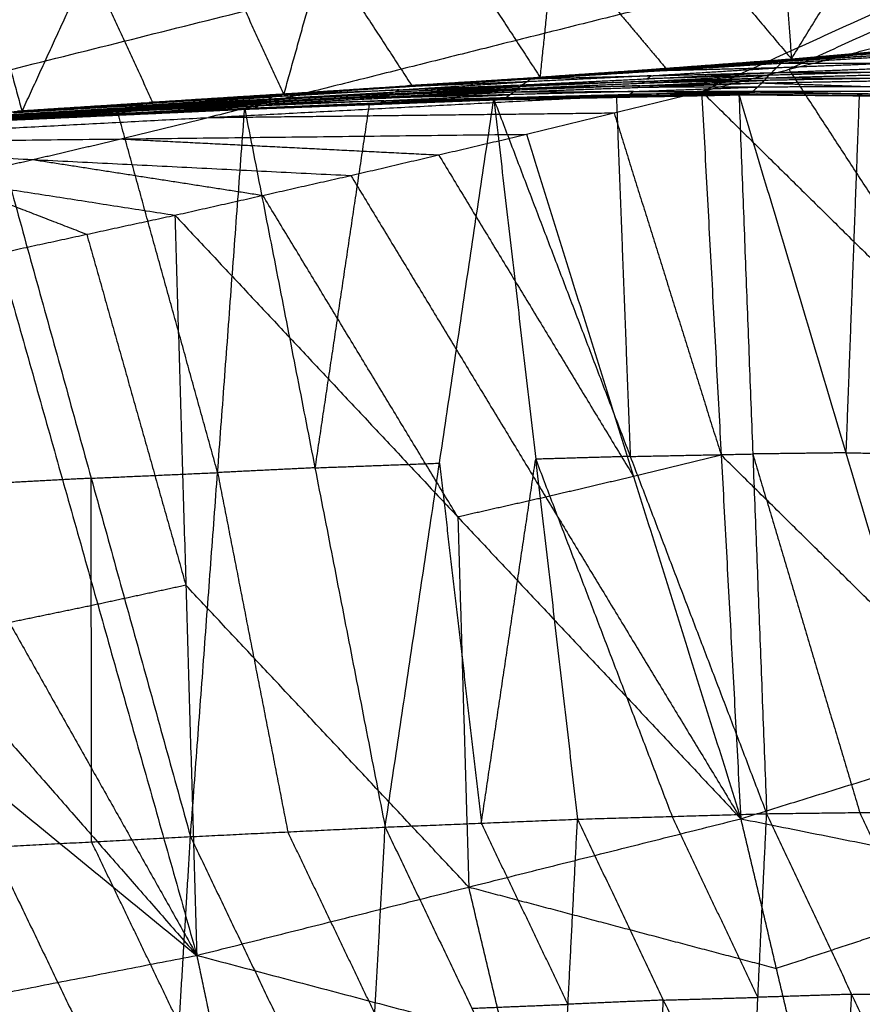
# Model space of a CAD drawing. Header units: millimetres. Extents: x -106 to 110, y -96 to 120.
# Tile 472 of 656: x 22.81 to 26.95, y -90.3 to -85.46. Entities that reach past the tile are written whole.
import ezdxf

# ---------------------------------------------------------------- set-up
doc = ezdxf.new("R2010")
doc.units = ezdxf.units.MM
doc.header["$MEASUREMENT"] = 0
doc.layers.add('Default', color=7, linetype='Continuous', true_color=0x000000)

msp = doc.modelspace()

# ---------------------------------------------------------------- linework, layer by layer
at = {"layer": 'Default'}
for points in [[(21.3175, -86.0695, 12.0172), (25.1136, -81.7097, 10.5669), (28.9096, -77.3499, 9.1165)], [(21.3175, -86.0695, 12.0172), (26.0746, -84.8779, 12.0172), (30.8318, -83.6863, 12.0172)], [(26.1598, -85.8136, 12.4242), (28.4958, -84.7499, 12.2207), (30.8318, -83.6863, 12.0172)], [(26.6005, -85.6535, 9.8286), (27.0392, -84.94, 8.481), (27.4779, -84.2265, 7.1334)], [(26.5024, -84.2964, 7.0267), (26.5515, -84.975, 8.4276), (26.6005, -85.6535, 9.8286)], [(25.3677, -85.745, 9.7132), (25.4393, -85.052, 8.3197), (25.5108, -84.3589, 6.9262)], [(25.5108, -84.3589, 6.9262), (26.0557, -85.0062, 8.3774), (26.6005, -85.6535, 9.8286)], [(24.1092, -85.8289, 9.5999), (24.306, -85.1229, 8.2159), (24.5027, -84.4168, 6.8318)], [(24.5027, -84.4168, 6.8318), (24.9352, -85.0809, 8.2725), (25.3677, -85.745, 9.7132)], [(22.8244, -85.9116, 9.4931), (23.1541, -85.1921, 8.1187), (23.4837, -84.4725, 6.7444)], [(23.4837, -84.4725, 6.7444), (23.7965, -85.1507, 8.1722), (24.1092, -85.8289, 9.5999)], [(22.4453, -84.527, 6.6625), (22.6349, -85.2193, 8.0778), (22.8244, -85.9116, 9.4931)], [(28.9248, -84.6411, 12.2207), (27.7569, -85.1729, 12.3225), (26.5889, -85.7047, 12.4242)], [(28.4958, -84.7499, 12.2207), (26.1172, -85.3457, 12.2207), (23.7387, -85.9415, 12.2207)], [(25.4393, -85.052, 8.3197), (25.7117, -85.3756, 9.0453), (25.9841, -85.6993, 9.7709)], [(24.306, -85.1229, 8.2159), (24.5222, -85.4549, 8.9362), (24.7385, -85.787, 9.6566)], [(23.1541, -85.1921, 8.1187), (23.3104, -85.5312, 8.8326), (23.4668, -85.8703, 9.5465)], [(26.5745, -85.6598, 9.8213), (27.1743, -85.6142, 9.8734), (27.774, -85.5686, 9.9255)], [(26.6005, -85.6535, 9.8286), (27.2001, -85.6008, 9.8845), (27.7997, -85.5481, 9.9404)], [(26.6005, -85.6535, 9.8286), (27.1873, -85.6111, 9.877), (27.774, -85.5686, 9.9255)], [(26.1598, -85.8136, 12.4242), (26.5889, -85.7047, 12.4242), (27.0179, -85.5959, 12.4242)], [(26.1598, -85.8136, 12.4242), (26.5889, -85.7047, 12.4242), (27.0179, -85.5959, 12.4242)], [(26.55, -85.6743, 9.811), (27.1498, -85.6362, 9.8604), (27.7495, -85.5981, 9.9099)], [(27.162, -85.6289, 9.8656), (26.8621, -85.648, 9.8409), (26.5622, -85.667, 9.8161)], [(26.5745, -85.6598, 9.8213), (27.162, -85.6289, 9.8656), (27.7495, -85.5981, 9.9099)], [(27.1873, -85.6111, 9.877), (26.8874, -85.6339, 9.851), (26.5875, -85.6566, 9.8249)], [(26.5875, -85.6566, 9.8249), (26.8809, -85.6354, 9.8492), (27.1743, -85.6142, 9.8734)], [(25.322, -85.7512, 9.7027), (25.936, -85.7128, 9.7568), (26.55, -85.6743, 9.811)], [(25.3441, -85.7445, 9.71), (25.9593, -85.7021, 9.7657), (26.5745, -85.6598, 9.8213)], [(25.3441, -85.7445, 9.71), (25.9471, -85.7094, 9.7605), (26.55, -85.6743, 9.811)], [(25.3677, -85.745, 9.7132), (25.9841, -85.6993, 9.7709), (26.6005, -85.6535, 9.8286)], [(25.3677, -85.745, 9.7132), (25.9711, -85.7024, 9.7673), (26.5745, -85.6598, 9.8213)], [(25.9471, -85.7094, 9.7605), (26.2547, -85.6882, 9.7883), (26.5622, -85.667, 9.8161)], [(26.5622, -85.667, 9.8161), (26.2608, -85.6846, 9.7909), (25.9593, -85.7021, 9.7657)], [(25.9711, -85.7024, 9.7673), (26.2793, -85.6795, 9.7961), (26.5875, -85.6566, 9.8249)], [(26.5027, -85.7213, 9.7997), (26.5263, -85.6978, 9.8053), (26.55, -85.6743, 9.811)], [(26.5027, -85.7213, 9.7997), (27.1017, -85.6978, 9.8483), (27.7007, -85.6743, 9.8968)], [(27.1254, -85.6743, 9.8539), (26.8259, -85.6861, 9.8296), (26.5263, -85.6978, 9.8053)], [(26.55, -85.6743, 9.811), (26.5622, -85.667, 9.8161), (26.5745, -85.6598, 9.8213)], [(26.55, -85.6743, 9.811), (27.1254, -85.6743, 9.8539), (27.7007, -85.6743, 9.8968)], [(26.5745, -85.6598, 9.8213), (26.5875, -85.6566, 9.8249), (26.6005, -85.6535, 9.8286)], [(25.2797, -85.781, 9.6927), (25.8912, -85.7512, 9.7462), (26.5027, -85.7213, 9.7997)], [(25.9123, -85.7362, 9.7512), (25.6066, -85.7512, 9.7245), (25.3008, -85.7661, 9.6977)], [(25.322, -85.7512, 9.7027), (25.9123, -85.7362, 9.7512), (26.5027, -85.7213, 9.7997)], [(25.9471, -85.7094, 9.7605), (25.6401, -85.7286, 9.7334), (25.3331, -85.7479, 9.7064)], [(25.3559, -85.7448, 9.7116), (25.6576, -85.7234, 9.7386), (25.9593, -85.7021, 9.7657)], [(25.9711, -85.7024, 9.7673), (25.6635, -85.7236, 9.7394), (25.3559, -85.7448, 9.7116)], [(25.8793, -85.764, 9.7486), (26.1851, -85.749, 9.7754), (26.4908, -85.7341, 9.8021)], [(26.4908, -85.7341, 9.8021), (26.191, -85.7426, 9.7742), (25.8912, -85.7512, 9.7462)], [(25.8912, -85.7512, 9.7462), (25.9018, -85.7437, 9.7487), (25.9123, -85.7362, 9.7512)], [(25.9123, -85.7362, 9.7512), (26.2193, -85.717, 9.7783), (26.5263, -85.6978, 9.8053)], [(26.5263, -85.6978, 9.8053), (26.2312, -85.7053, 9.7811), (25.936, -85.7128, 9.7568)], [(25.936, -85.7128, 9.7568), (25.9415, -85.7111, 9.7587), (25.9471, -85.7094, 9.7605)], [(25.9841, -85.6993, 9.7709), (25.9776, -85.7008, 9.7691), (25.9711, -85.7024, 9.7673)], [(26.479, -85.7469, 9.8045), (27.0773, -85.73, 9.8548), (27.6756, -85.7132, 9.9051)], [(26.479, -85.7469, 9.8045), (26.4908, -85.7341, 9.8021), (26.5027, -85.7213, 9.7997)], [(27.0891, -85.7172, 9.8524), (26.79, -85.7256, 9.8273), (26.4908, -85.7341, 9.8021)], [(26.5027, -85.7213, 9.7997), (27.0891, -85.7172, 9.8524), (27.6756, -85.7132, 9.9051)], [(27.5601, -87.1947, 13.0604), (27.0745, -86.4497, 12.7423), (26.5889, -85.7047, 12.4242)], [(24.034, -85.8504, 9.5826), (24.6569, -85.8157, 9.6376), (25.2797, -85.781, 9.6927)], [(24.07, -85.83, 9.5921), (24.696, -85.7906, 9.6474), (25.322, -85.7512, 9.7027)], [(24.07, -85.83, 9.5921), (24.6748, -85.8055, 9.6424), (25.2797, -85.781, 9.6927)], [(24.7055, -85.7889, 9.6503), (24.3925, -85.8086, 9.6227), (24.0795, -85.8282, 9.595)], [(24.0889, -85.8265, 9.598), (24.7165, -85.7855, 9.654), (25.3441, -85.7445, 9.71)], [(24.0889, -85.8265, 9.598), (24.7055, -85.7889, 9.6503), (25.322, -85.7512, 9.7027)], [(24.0991, -85.8277, 9.599), (24.4078, -85.8066, 9.6265), (24.7165, -85.7855, 9.654)], [(24.7267, -85.7867, 9.655), (24.4129, -85.8072, 9.627), (24.0991, -85.8277, 9.599)], [(24.1092, -85.8289, 9.5999), (24.7267, -85.7867, 9.655), (25.3441, -85.7445, 9.71)], [(24.1092, -85.8289, 9.5999), (24.7385, -85.787, 9.6566), (25.3677, -85.745, 9.7132)], [(24.6748, -85.8055, 9.6424), (24.9878, -85.7858, 9.67), (25.3008, -85.7661, 9.6977)], [(25.3008, -85.7661, 9.6977), (24.9984, -85.7784, 9.6725), (24.696, -85.7906, 9.6474)], [(24.696, -85.7906, 9.6474), (24.7007, -85.7897, 9.6489), (24.7055, -85.7889, 9.6503)], [(24.7055, -85.7889, 9.6503), (25.0193, -85.7684, 9.6784), (25.3331, -85.7479, 9.7064)], [(25.3331, -85.7479, 9.7064), (25.0248, -85.7667, 9.6802), (24.7165, -85.7855, 9.654)], [(24.7267, -85.7867, 9.655), (25.0413, -85.7657, 9.6833), (25.3559, -85.7448, 9.7116)], [(24.7385, -85.787, 9.6566), (24.7326, -85.7868, 9.6558), (24.7267, -85.7867, 9.655)], [(25.2383, -85.8155, 9.7016), (25.847, -85.7935, 9.7579), (26.4557, -85.7715, 9.8143)], [(25.8572, -85.785, 9.7548), (25.5529, -85.796, 9.7266), (25.2485, -85.807, 9.6984)], [(25.2588, -85.7985, 9.6953), (25.8689, -85.7727, 9.7499), (26.479, -85.7469, 9.8045)], [(25.2588, -85.7985, 9.6953), (25.8572, -85.785, 9.7548), (26.4557, -85.7715, 9.8143)], [(25.2588, -85.7985, 9.6953), (25.2692, -85.7898, 9.694), (25.2797, -85.781, 9.6927)], [(25.8793, -85.764, 9.7486), (25.5743, -85.7769, 9.7213), (25.2692, -85.7898, 9.694)], [(25.2797, -85.781, 9.6927), (25.8793, -85.764, 9.7486), (26.479, -85.7469, 9.8045)], [(25.2797, -85.781, 9.6927), (25.3008, -85.7661, 9.6977), (25.322, -85.7512, 9.7027)], [(25.322, -85.7512, 9.7027), (25.3331, -85.7479, 9.7064), (25.3441, -85.7445, 9.71)], [(25.3441, -85.7445, 9.71), (25.3559, -85.7448, 9.7116), (25.3677, -85.745, 9.7132)], [(25.847, -85.7935, 9.7579), (25.8521, -85.7892, 9.7563), (25.8572, -85.785, 9.7548)], [(25.8572, -85.785, 9.7548), (26.1623, -85.7721, 9.7821), (26.4674, -85.7592, 9.8094)], [(26.4674, -85.7592, 9.8094), (26.1681, -85.7659, 9.7796), (25.8689, -85.7727, 9.7499)], [(25.8689, -85.7727, 9.7499), (25.8741, -85.7683, 9.7493), (25.8793, -85.764, 9.7486)], [(26.4123, -85.812, 9.8394), (26.434, -85.7917, 9.8268), (26.4557, -85.7715, 9.8143)], [(26.4557, -85.7715, 9.8143), (26.4674, -85.7592, 9.8094), (26.479, -85.7469, 9.8045)], [(26.4557, -85.7715, 9.8143), (27.0531, -85.7607, 9.8673), (27.6505, -85.7499, 9.9204)], [(26.4557, -85.7715, 9.8143), (27.0294, -85.7911, 9.8875), (27.603, -85.8107, 9.9608)], [(27.0648, -85.7484, 9.8625), (26.7661, -85.7538, 9.8359), (26.4674, -85.7592, 9.8094)], [(26.479, -85.7469, 9.8045), (27.0648, -85.7484, 9.8625), (27.6505, -85.7499, 9.9204)], [(21.3175, -86.0695, 12.0172), (23.7387, -85.9415, 12.2207), (26.1598, -85.8136, 12.4242)], [(22.7943, -85.9119, 9.4849), (23.4322, -85.8709, 9.5385), (24.07, -85.83, 9.5921)], [(22.8089, -85.9096, 9.4906), (23.4489, -85.868, 9.5443), (24.0889, -85.8265, 9.598)], [(22.8089, -85.9096, 9.4906), (23.4394, -85.8698, 9.5413), (24.07, -85.83, 9.5921)], [(22.8244, -85.9116, 9.4931), (23.4567, -85.8691, 9.5455), (24.0889, -85.8265, 9.598)], [(22.8244, -85.9116, 9.4931), (23.4668, -85.8703, 9.5465), (24.1092, -85.8289, 9.5999)], [(23.4394, -85.8698, 9.5413), (23.7595, -85.849, 9.5682), (24.0795, -85.8282, 9.595)], [(24.0795, -85.8282, 9.595), (23.7642, -85.8481, 9.5696), (23.4489, -85.868, 9.5443)], [(23.4567, -85.8691, 9.5455), (23.7779, -85.8484, 9.5723), (24.0991, -85.8277, 9.599)], [(23.9992, -85.875, 9.5878), (24.6187, -85.8453, 9.6447), (25.2383, -85.8155, 9.7016)], [(24.0164, -85.8629, 9.5837), (24.6376, -85.8307, 9.6395), (25.2588, -85.7985, 9.6953)], [(24.0164, -85.8629, 9.5837), (24.6273, -85.8392, 9.6426), (25.2383, -85.8155, 9.7016)], [(24.6464, -85.8245, 9.6389), (24.3358, -85.8406, 9.611), (24.0252, -85.8567, 9.5831)], [(24.034, -85.8504, 9.5826), (24.6464, -85.8245, 9.6389), (25.2588, -85.7985, 9.6953)], [(24.034, -85.8504, 9.5826), (24.052, -85.8402, 9.5873), (24.07, -85.83, 9.5921)], [(24.6748, -85.8055, 9.6424), (24.3634, -85.8229, 9.6148), (24.052, -85.8402, 9.5873)], [(24.07, -85.83, 9.5921), (24.0795, -85.8282, 9.595), (24.0889, -85.8265, 9.598)], [(24.0889, -85.8265, 9.598), (24.0991, -85.8277, 9.599), (24.1092, -85.8289, 9.5999)], [(24.5997, -85.8591, 9.6529), (24.9094, -85.8442, 9.6813), (25.2192, -85.8293, 9.7098)], [(25.2192, -85.8293, 9.7098), (24.919, -85.8373, 9.6772), (24.6187, -85.8453, 9.6447)], [(24.6273, -85.8392, 9.6426), (24.9379, -85.8231, 9.6705), (25.2485, -85.807, 9.6984)], [(25.2485, -85.807, 9.6984), (24.943, -85.8189, 9.669), (24.6376, -85.8307, 9.6395)], [(24.6376, -85.8307, 9.6395), (24.642, -85.8276, 9.6392), (24.6464, -85.8245, 9.6389)], [(24.6464, -85.8245, 9.6389), (24.9578, -85.8071, 9.6665), (25.2692, -85.7898, 9.694)], [(25.2692, -85.7898, 9.694), (24.963, -85.8028, 9.6658), (24.6569, -85.8157, 9.6376)], [(24.6569, -85.8157, 9.6376), (24.6659, -85.8106, 9.64), (24.6748, -85.8055, 9.6424)], [(25.1398, -85.8516, 9.7389), (25.7413, -85.8395, 9.8116), (26.3428, -85.8274, 9.8843)], [(25.1663, -85.8536, 9.7371), (25.7546, -85.8405, 9.8107), (26.3428, -85.8274, 9.8843)], [(25.1663, -85.8536, 9.7371), (25.7699, -85.8415, 9.8037), (26.3735, -85.8295, 9.8703)], [(25.7868, -85.8363, 9.7941), (25.485, -85.8423, 9.7608), (25.1832, -85.8483, 9.7275)], [(25.2001, -85.8431, 9.718), (25.8062, -85.8276, 9.7787), (26.4123, -85.812, 9.8394)], [(25.2001, -85.8431, 9.718), (25.2192, -85.8293, 9.7098), (25.2383, -85.8155, 9.7016)], [(25.2001, -85.8431, 9.718), (25.7868, -85.8363, 9.7941), (26.3735, -85.8295, 9.8703)], [(25.8253, -85.8137, 9.7705), (25.5223, -85.8215, 9.7401), (25.2192, -85.8293, 9.7098)], [(25.2383, -85.8155, 9.7016), (25.2485, -85.807, 9.6984), (25.2588, -85.7985, 9.6953)], [(25.2383, -85.8155, 9.7016), (25.8253, -85.8137, 9.7705), (26.4123, -85.812, 9.8394)], [(25.2998, -86.0237, 12.4242), (25.7298, -85.9186, 12.4242), (26.1598, -85.8136, 12.4242)], [(25.2998, -86.0237, 12.4242), (25.7298, -85.9186, 12.4242), (26.1598, -85.8136, 12.4242)], [(25.7546, -85.8405, 9.8107), (26.0564, -85.8345, 9.844), (26.3582, -85.8285, 9.8773)], [(25.7699, -85.8415, 9.8037), (25.7783, -85.8389, 9.7989), (25.7868, -85.8363, 9.7941)], [(25.7868, -85.8363, 9.7941), (26.0898, -85.8285, 9.8245), (26.3929, -85.8207, 9.8548)], [(25.8062, -85.8276, 9.7787), (25.8158, -85.8206, 9.7746), (25.8253, -85.8137, 9.7705)], [(26.3929, -85.8207, 9.8548), (26.0996, -85.8242, 9.8168), (25.8062, -85.8276, 9.7787)], [(25.8253, -85.8137, 9.7705), (26.1297, -85.8027, 9.7987), (26.434, -85.7917, 9.8268)], [(26.434, -85.7917, 9.8268), (26.1405, -85.7926, 9.7924), (25.847, -85.7935, 9.7579)], [(26.1598, -85.8136, 12.4242), (26.2558, -87.5996, 13.0767), (26.3519, -89.3857, 13.7291)], [(26.1598, -85.8136, 12.4242), (27.5601, -87.1947, 13.0604), (28.9605, -88.5758, 13.6965)], [(26.3428, -85.8274, 9.8843), (26.3582, -85.8285, 9.8773), (26.3735, -85.8295, 9.8703)], [(26.3428, -85.8274, 9.8843), (26.4109, -87.594, 9.7594), (26.4789, -89.3606, 9.6345)], [(26.3428, -85.8274, 9.8843), (26.8677, -87.5884, 9.8353), (27.3926, -89.3493, 9.7862)], [(26.3428, -85.8274, 9.8843), (26.933, -85.833, 9.9691), (27.5232, -85.8385, 10.054)], [(26.3582, -85.8285, 9.8773), (26.6456, -85.8307, 9.9232), (26.933, -85.833, 9.9691)], [(26.9483, -85.834, 9.9621), (26.6532, -85.8312, 9.9197), (26.3582, -85.8285, 9.8773)], [(26.3735, -85.8295, 9.8703), (26.3929, -85.8207, 9.8548), (26.4123, -85.812, 9.8394)], [(26.3735, -85.8295, 9.8703), (26.9483, -85.834, 9.9621), (27.5232, -85.8385, 10.054)], [(26.3735, -85.8295, 9.8703), (26.9663, -85.8347, 9.9419), (27.5591, -85.84, 10.0136)], [(26.9857, -85.826, 9.9265), (26.6893, -85.8234, 9.8907), (26.3929, -85.8207, 9.8548)], [(26.4123, -85.812, 9.8394), (27.0077, -85.8114, 9.9001), (27.603, -85.8107, 9.9608)], [(26.4123, -85.812, 9.8394), (26.9857, -85.826, 9.9265), (27.5591, -85.84, 10.0136)], [(27.0294, -85.7911, 9.8875), (26.7317, -85.7914, 9.8572), (26.434, -85.7917, 9.8268)], [(26.933, -85.833, 9.9691), (26.9004, -86.7107, 9.9022), (26.8677, -87.5884, 9.8353)], [(22.7399, -85.9435, 9.4777), (23.3696, -85.9092, 9.5327), (23.9992, -85.875, 9.5878)], [(22.7532, -85.9352, 9.4753), (23.3848, -85.899, 9.5295), (24.0164, -85.8629, 9.5837)], [(22.7532, -85.9352, 9.4753), (23.3762, -85.9051, 9.5315), (23.9992, -85.875, 9.5878)], [(22.7667, -85.9264, 9.4754), (23.4004, -85.8884, 9.529), (24.034, -85.8504, 9.5826)], [(22.7667, -85.9264, 9.4754), (23.3916, -85.8946, 9.5295), (24.0164, -85.8629, 9.5837)], [(23.4142, -85.8812, 9.5338), (23.0974, -85.9002, 9.507), (22.7805, -85.9191, 9.4802)], [(22.7943, -85.9119, 9.4849), (23.4142, -85.8812, 9.5338), (24.034, -85.8504, 9.5826)], [(23.4394, -85.8698, 9.5413), (23.1205, -85.8903, 9.5145), (22.8016, -85.9107, 9.4878)], [(22.8166, -85.9106, 9.4919), (23.1328, -85.8893, 9.5181), (23.4489, -85.868, 9.5443)], [(23.4567, -85.8691, 9.5455), (23.1367, -85.8898, 9.5187), (22.8166, -85.9106, 9.4919)], [(23.3536, -85.9188, 9.5385), (23.6684, -85.9017, 9.566), (23.9832, -85.8846, 9.5935)], [(23.9832, -85.8846, 9.5935), (23.6764, -85.8969, 9.5631), (23.3696, -85.9092, 9.5327)], [(23.3762, -85.9051, 9.5315), (23.692, -85.887, 9.5586), (24.0078, -85.869, 9.5857)], [(24.0078, -85.869, 9.5857), (23.6963, -85.884, 9.5576), (23.3848, -85.899, 9.5295)], [(23.3916, -85.8946, 9.5295), (23.7084, -85.8757, 9.5563), (24.0252, -85.8567, 9.5831)], [(24.0252, -85.8567, 9.5831), (23.7128, -85.8725, 9.556), (23.4004, -85.8884, 9.529)], [(23.4004, -85.8884, 9.529), (23.4073, -85.8848, 9.5314), (23.4142, -85.8812, 9.5338)], [(23.4142, -85.8812, 9.5338), (23.7331, -85.8607, 9.5605), (24.052, -85.8402, 9.5873)], [(24.052, -85.8402, 9.5873), (23.7421, -85.8556, 9.5629), (23.4322, -85.8709, 9.5385)], [(23.4322, -85.8709, 9.5385), (23.4358, -85.8704, 9.5399), (23.4394, -85.8698, 9.5413)], [(23.4668, -85.8703, 9.5465), (23.4618, -85.8697, 9.546), (23.4567, -85.8691, 9.5455)], [(23.9171, -85.8974, 9.6116), (24.5284, -85.8745, 9.6753), (25.1398, -85.8516, 9.7389)], [(23.9281, -85.8986, 9.6122), (24.2283, -85.8866, 9.6437), (24.5284, -85.8745, 9.6753)], [(24.5394, -85.8757, 9.6759), (24.2338, -85.8872, 9.6441), (23.9281, -85.8986, 9.6122)], [(23.9391, -85.8998, 9.6128), (24.5394, -85.8757, 9.6759), (25.1398, -85.8516, 9.7389)], [(23.9391, -85.8998, 9.6128), (24.5527, -85.8767, 9.675), (25.1663, -85.8536, 9.7371)], [(24.5668, -85.8738, 9.6682), (24.26, -85.8854, 9.6371), (23.9532, -85.897, 9.6061)], [(23.9673, -85.8941, 9.5993), (24.5837, -85.8686, 9.6587), (25.2001, -85.8431, 9.718)], [(23.9673, -85.8941, 9.5993), (24.5668, -85.8738, 9.6682), (25.1663, -85.8536, 9.7371)], [(23.9673, -85.8941, 9.5993), (23.9832, -85.8846, 9.5935), (23.9992, -85.875, 9.5878)], [(24.5997, -85.8591, 9.6529), (24.2915, -85.8718, 9.6232), (23.9832, -85.8846, 9.5935)], [(23.9992, -85.875, 9.5878), (24.5997, -85.8591, 9.6529), (25.2001, -85.8431, 9.718)], [(23.9992, -85.875, 9.5878), (24.0078, -85.869, 9.5857), (24.0164, -85.8629, 9.5837)], [(24.6273, -85.8392, 9.6426), (24.3176, -85.8541, 9.6142), (24.0078, -85.869, 9.5857)], [(24.0164, -85.8629, 9.5837), (24.0252, -85.8567, 9.5831), (24.034, -85.8504, 9.5826)], [(24.5284, -85.8745, 9.6753), (24.3951, -86.7683, 9.5881), (24.2618, -87.662, 9.5009)], [(24.5394, -85.8757, 9.6759), (24.8462, -85.8641, 9.7069), (25.153, -85.8526, 9.738)], [(24.5527, -85.8767, 9.675), (24.5461, -85.8762, 9.6754), (24.5394, -85.8757, 9.6759)], [(24.5527, -85.8767, 9.675), (24.5597, -85.8753, 9.6716), (24.5668, -85.8738, 9.6682)], [(24.5668, -85.8738, 9.6682), (24.875, -85.8611, 9.6979), (25.1832, -85.8483, 9.7275)], [(25.1832, -85.8483, 9.7275), (24.8835, -85.8585, 9.6931), (24.5837, -85.8686, 9.6587)], [(24.5837, -85.8686, 9.6587), (24.5917, -85.8638, 9.6558), (24.5997, -85.8591, 9.6529)], [(24.6064, -89.4266, 9.3901), (24.8731, -87.6391, 9.5645), (25.1398, -85.8516, 9.7389)], [(24.6187, -85.8453, 9.6447), (24.623, -85.8422, 9.6436), (24.6273, -85.8392, 9.6426)], [(25.1398, -85.8516, 9.7389), (25.153, -85.8526, 9.738), (25.1663, -85.8536, 9.7371)], [(25.1398, -85.8516, 9.7389), (25.3452, -87.6196, 9.6214), (25.5506, -89.3876, 9.5038)], [(25.1398, -85.8516, 9.7389), (25.8093, -87.6061, 9.6867), (26.4789, -89.3606, 9.6345)], [(25.153, -85.8526, 9.738), (25.4472, -85.846, 9.7748), (25.7413, -85.8395, 9.8116)], [(25.7546, -85.8405, 9.8107), (25.4538, -85.8465, 9.7743), (25.153, -85.8526, 9.738)], [(25.1663, -85.8536, 9.7371), (25.1832, -85.8483, 9.7275), (25.2001, -85.8431, 9.718)], [(25.7413, -85.8395, 9.8116), (25.7753, -86.7228, 9.7492), (25.8093, -87.6061, 9.6867)], [(25.7699, -85.8415, 9.8037), (25.7622, -85.841, 9.8072), (25.7546, -85.8405, 9.8107)], [(21.5171, -85.9937, 9.3943), (22.1708, -85.9526, 9.4437), (22.8244, -85.9116, 9.4931)], [(22.163, -85.9516, 9.4424), (22.4898, -85.9311, 9.4671), (22.8166, -85.9106, 9.4919)], [(22.6761, -85.9531, 9.4971), (23.2966, -85.9253, 9.5544), (23.9171, -85.8974, 9.6116)], [(22.6847, -85.9552, 9.497), (22.9907, -85.9402, 9.5257), (23.2966, -85.9253, 9.5544)], [(23.3052, -85.9274, 9.5543), (22.995, -85.9413, 9.5257), (22.6847, -85.9552, 9.497)], [(22.6934, -85.9573, 9.497), (23.3052, -85.9274, 9.5543), (23.9171, -85.8974, 9.6116)], [(22.6934, -85.9573, 9.497), (23.3162, -85.9286, 9.5549), (23.9391, -85.8998, 9.6128)], [(23.3272, -85.9277, 9.5495), (23.0157, -85.9421, 9.5205), (22.7043, -85.9565, 9.4915)], [(22.7153, -85.9557, 9.4861), (23.3413, -85.9249, 9.5427), (23.9673, -85.8941, 9.5993)], [(22.7153, -85.9557, 9.4861), (23.3272, -85.9277, 9.5495), (23.9391, -85.8998, 9.6128)], [(23.3536, -85.9188, 9.5385), (23.0406, -85.9342, 9.5102), (22.7276, -85.9496, 9.4819)], [(22.7399, -85.9435, 9.4777), (23.3536, -85.9188, 9.5385), (23.9673, -85.8941, 9.5993)], [(23.3762, -85.9051, 9.5315), (23.0614, -85.9222, 9.504), (22.7465, -85.9393, 9.4765)], [(23.3916, -85.8946, 9.5295), (23.0757, -85.9127, 9.5024), (22.7599, -85.9308, 9.4754)], [(22.8089, -85.9096, 9.4906), (22.8166, -85.9106, 9.4919), (22.8244, -85.9116, 9.4931)], [(23.784, -87.6854, 9.4509), (23.5403, -86.8053, 9.5027), (23.2966, -85.9253, 9.5544)], [(23.3052, -85.9274, 9.5543), (23.6167, -85.913, 9.5833), (23.9281, -85.8986, 9.6122)], [(23.3162, -85.9286, 9.5549), (23.3107, -85.928, 9.5546), (23.3052, -85.9274, 9.5543)], [(23.3162, -85.9286, 9.5549), (23.3217, -85.9282, 9.5522), (23.3272, -85.9277, 9.5495)], [(23.3272, -85.9277, 9.5495), (23.6402, -85.9124, 9.5778), (23.9532, -85.897, 9.6061)], [(23.9532, -85.897, 9.6061), (23.6472, -85.9109, 9.5744), (23.3413, -85.9249, 9.5427)], [(23.3413, -85.9249, 9.5427), (23.3474, -85.9218, 9.5406), (23.3536, -85.9188, 9.5385)], [(23.3696, -85.9092, 9.5327), (23.3729, -85.9072, 9.5321), (23.3762, -85.9051, 9.5315)], [(23.3848, -85.899, 9.5295), (23.3882, -85.8968, 9.5295), (23.3916, -85.8946, 9.5295)], [(23.6509, -89.4734, 9.2903), (23.784, -87.6854, 9.4509), (23.9171, -85.8974, 9.6116)], [(23.7387, -85.9415, 12.2207), (24.7342, -85.9301, 12.3225), (25.7298, -85.9186, 12.4242)], [(23.9171, -85.8974, 9.6116), (23.9281, -85.8986, 9.6122), (23.9391, -85.8998, 9.6128)], [(23.9171, -85.8974, 9.6116), (24.2618, -87.662, 9.5009), (24.6064, -89.4266, 9.3901)], [(23.9391, -85.8998, 9.6128), (23.9532, -85.897, 9.6061), (23.9673, -85.8941, 9.5993)], [(25.7298, -85.9186, 12.4242), (25.9928, -86.7591, 12.7505), (26.2558, -87.5996, 13.0767)], [(22.6761, -85.9531, 9.4971), (23.1635, -87.7132, 9.3937), (23.6509, -89.4734, 9.2903)], [(23.3087, -86.0466, 12.2207), (23.5237, -85.9941, 12.2207), (23.7387, -85.9415, 12.2207)], [(21.3175, -86.0695, 12.0172), (23.3087, -86.0466, 12.2207), (25.2998, -86.0237, 12.4242)], [(24.438, -86.2262, 12.4242), (24.8689, -86.1249, 12.4242), (25.2998, -86.0237, 12.4242)], [(24.438, -86.2262, 12.4242), (24.8689, -86.1249, 12.4242), (25.2998, -86.0237, 12.4242)], [(25.2998, -86.0237, 12.4242), (25.8258, -87.7047, 13.0767), (26.3519, -89.3857, 13.7291)], [(21.3175, -86.0695, 12.0172), (22.446, -86.2453, 12.2207), (23.5745, -86.4212, 12.4242)], [(21.3175, -86.0695, 12.0172), (22.8778, -86.1479, 12.2207), (24.438, -86.2262, 12.4242)], [(22.8778, -86.1479, 12.2207), (23.0932, -86.0972, 12.2207), (23.3087, -86.0466, 12.2207)], [(23.3087, -86.0466, 12.2207), (24.0888, -86.0858, 12.3225), (24.8689, -86.1249, 12.4242)], [(24.8689, -86.1249, 12.4242), (25.3474, -86.9148, 12.7505), (25.8258, -87.7047, 13.0767)], [(22.446, -86.2453, 12.2207), (22.6619, -86.1966, 12.2207), (22.8778, -86.1479, 12.2207)], [(22.8778, -86.1479, 12.2207), (23.442, -86.2358, 12.3225), (24.0062, -86.3237, 12.4242)], [(22.446, -86.2453, 12.2207), (22.7939, -86.3801, 12.3225), (23.1418, -86.5148, 12.4242)], [(23.5745, -86.4212, 12.4242), (24.0062, -86.3237, 12.4242), (24.438, -86.2262, 12.4242)], [(23.5745, -86.4212, 12.4242), (24.0062, -86.3237, 12.4242), (24.438, -86.2262, 12.4242)], [(24.438, -86.2262, 12.4242), (25.3949, -87.8059, 13.0767), (26.3519, -89.3857, 13.7291)], [(24.9632, -87.9034, 13.0767), (24.4847, -87.1135, 12.7505), (24.0062, -86.3237, 12.4242)], [(22.7092, -86.6085, 12.4242), (23.1418, -86.5148, 12.4242), (23.5745, -86.4212, 12.4242)], [(22.7092, -86.6085, 12.4242), (23.1418, -86.5148, 12.4242), (23.5745, -86.4212, 12.4242)], [(23.5745, -86.4212, 12.4242), (23.6283, -88.2388, 13.0837), (23.6821, -90.0564, 13.7432)], [(23.5745, -86.4212, 12.4242), (24.9632, -87.9034, 13.0767), (26.3519, -89.3857, 13.7291)], [(23.1418, -86.5148, 12.4242), (23.385, -87.3768, 12.754), (23.6283, -88.2388, 13.0837)], [(22.7092, -86.6085, 12.4242), (23.1956, -88.3324, 13.0837), (23.6821, -90.0564, 13.7432)], [(21.8424, -86.7883, 12.4242), (22.7622, -88.4223, 13.0837), (23.6821, -90.0564, 13.7432)], [(20.974, -86.9604, 12.4242), (22.328, -88.5084, 13.0837), (23.6821, -90.0564, 13.7432)], [(20.1041, -87.1249, 12.4242), (21.8931, -88.5906, 13.0837), (23.6821, -90.0564, 13.7432)], [(25.0785, -89.4071, 9.447), (25.2119, -88.5134, 9.5342), (25.3452, -87.6196, 9.6214)], [(25.8093, -87.6061, 9.6867), (25.5773, -87.6128, 9.654), (25.3452, -87.6196, 9.6214)], [(25.3452, -87.6196, 9.6214), (25.68, -88.4969, 9.5953), (26.0148, -89.3741, 9.5692)], [(25.8093, -87.6061, 9.6867), (26.1101, -87.6, 9.7231), (26.4109, -87.594, 9.7594)], [(26.2558, -87.5996, 13.0767), (26.0408, -87.6521, 13.0767), (25.8258, -87.7047, 13.0767)], [(27.6562, -88.9807, 13.7128), (26.956, -88.2902, 13.3948), (26.2558, -87.5996, 13.0767)], [(26.8677, -87.5884, 9.8353), (26.6393, -87.5912, 9.7973), (26.4109, -87.594, 9.7594)], [(26.4109, -87.594, 9.7594), (26.6733, -88.4745, 9.7349), (26.9358, -89.3549, 9.7104)], [(26.8677, -87.5884, 9.8353), (27.1628, -87.5911, 9.8777), (27.4579, -87.5939, 9.9201)], [(24.2618, -87.662, 9.5009), (24.0229, -87.6737, 9.4759), (23.784, -87.6854, 9.4509)], [(24.2618, -87.662, 9.5009), (24.5674, -87.6506, 9.5327), (24.8731, -87.6391, 9.5645)], [(24.8731, -87.6391, 9.5645), (24.9758, -88.5231, 9.5058), (25.0785, -89.4071, 9.447)], [(23.1635, -87.7132, 9.3937), (22.9208, -87.7261, 9.3713), (22.678, -87.7389, 9.349)], [(23.1635, -87.7132, 9.3937), (23.4738, -87.6993, 9.4223), (23.784, -87.6854, 9.4509)], [(23.1655, -89.499, 9.2456), (23.1645, -88.6061, 9.3196), (23.1635, -87.7132, 9.3937)], [(23.784, -87.6854, 9.4509), (23.9563, -88.5677, 9.3956), (24.1287, -89.45, 9.3402)], [(25.8258, -87.7047, 13.0767), (25.6104, -87.7553, 13.0767), (25.3949, -87.8059, 13.0767)], [(25.3949, -87.8059, 13.0767), (25.179, -87.8547, 13.0767), (24.9632, -87.9034, 13.0767)], [(24.9632, -87.9034, 13.0767), (24.9901, -88.8122, 13.4064), (25.017, -89.721, 13.7362)], [(23.6283, -88.2388, 13.0837), (23.412, -88.2856, 13.0837), (23.1956, -88.3324, 13.0837)], [(25.017, -89.721, 13.7362), (24.3226, -88.9799, 13.4099), (23.6283, -88.2388, 13.0837)], [(23.1956, -88.3324, 13.0837), (22.9789, -88.3774, 13.0837), (22.7622, -88.4223, 13.0837)], [(26.3519, -89.3857, 13.7291), (27.6562, -88.9807, 13.7128), (28.9605, -88.5758, 13.6965)], [(25.5506, -89.3876, 9.5038), (26.0148, -89.3741, 9.5692), (26.4789, -89.3606, 9.6345)], [(26.3929, -91.1646, 9.937), (26.4359, -90.2626, 9.7858), (26.4789, -89.3606, 9.6345)], [(26.4789, -89.3606, 9.6345), (26.9358, -89.3549, 9.7104), (27.3926, -89.3493, 9.7862)], [(26.4789, -89.3606, 9.6345), (26.896, -90.2479, 9.8602), (27.3131, -91.1352, 10.0858)], [(27.3529, -90.2423, 9.936), (27.1443, -89.7986, 9.8232), (26.9358, -89.3549, 9.7104)], [(23.6821, -90.0564, 13.7432), (25.017, -89.721, 13.7362), (26.3519, -89.3857, 13.7291)], [(24.6064, -89.4266, 9.3901), (25.0785, -89.4071, 9.447), (25.5506, -89.3876, 9.5038)], [(25.5039, -90.2969, 9.6569), (25.2912, -89.852, 9.552), (25.0785, -89.4071, 9.447)], [(25.4572, -91.2061, 9.81), (25.5039, -90.2969, 9.6569), (25.5506, -89.3876, 9.5038)], [(25.5506, -89.3876, 9.5038), (25.9717, -90.2761, 9.7204), (26.3929, -91.1646, 9.937)], [(26.4359, -90.2626, 9.7858), (26.2253, -89.8183, 9.6775), (26.0148, -89.3741, 9.5692)], [(26.3519, -89.3857, 13.7291), (26.5257, -90.1203, 13.6678), (26.6995, -90.855, 13.6065)], [(26.3519, -89.3857, 13.7291), (27.8432, -89.6852, 13.6726), (29.3346, -89.9848, 13.6161)], [(23.6509, -89.4734, 9.2903), (24.1287, -89.45, 9.3402), (24.6064, -89.4266, 9.3901)], [(24.5557, -90.3418, 9.5455), (24.3422, -89.8959, 9.4428), (24.1287, -89.45, 9.3402)], [(24.5049, -91.257, 9.7008), (24.5557, -90.3418, 9.5455), (24.6064, -89.4266, 9.3901)], [(24.6064, -89.4266, 9.3901), (25.0318, -90.3164, 9.6001), (25.4572, -91.2061, 9.81)], [(22.68, -89.5246, 9.2009), (23.1655, -89.499, 9.2456), (23.6509, -89.4734, 9.2903)], [(23.5955, -90.3937, 9.4481), (23.3805, -89.9463, 9.3468), (23.1655, -89.499, 9.2456)], [(23.54, -91.314, 9.606), (23.5955, -90.3937, 9.4481), (23.6509, -89.4734, 9.2903)], [(23.6509, -89.4734, 9.2903), (24.0779, -90.3652, 9.4955), (24.5049, -91.257, 9.7008)], [(22.68, -89.5246, 9.2009), (23.11, -90.4193, 9.4034), (23.54, -91.314, 9.606)], [(26.5257, -90.1203, 13.6678), (27.1845, -89.9028, 13.6702), (27.8432, -89.6852, 13.6726)], [(25.017, -89.721, 13.7362), (25.7713, -89.9207, 13.702), (26.5257, -90.1203, 13.6678)], [(25.1908, -90.4557, 13.6748), (25.1039, -90.0883, 13.7055), (25.017, -89.721, 13.7362)], [(26.6995, -90.855, 13.6065), (28.0171, -90.4199, 13.6113), (29.3346, -89.9848, 13.6161)], [(18.2146, -91.121, 13.7555), (20.9483, -90.5887, 13.7493), (23.6821, -90.0564, 13.7432)], [(23.6821, -90.0564, 13.7432), (23.838, -90.8062, 13.6722), (23.9939, -91.5561, 13.6013)], [(23.6821, -90.0564, 13.7432), (25.1908, -90.4557, 13.6748), (26.6995, -90.855, 13.6065)], [(25.9717, -90.2761, 9.7204), (25.7378, -90.2865, 9.6887), (25.5039, -90.2969, 9.6569)], [(25.925, -91.1854, 9.8735), (25.9484, -90.7307, 9.797), (25.9717, -90.2761, 9.7204)], [(25.9717, -90.2761, 9.7204), (26.2038, -90.2694, 9.7531), (26.4359, -90.2626, 9.7858)], [(26.896, -90.2479, 9.8602), (26.666, -90.2552, 9.823), (26.4359, -90.2626, 9.7858)], [(26.853, -91.1499, 10.0114), (26.8745, -90.6989, 9.9358), (26.896, -90.2479, 9.8602)], [(26.896, -90.2479, 9.8602), (27.1245, -90.2451, 9.8981), (27.3529, -90.2423, 9.936)], [(25.0318, -90.3164, 9.6001), (25.2679, -90.3066, 9.6285), (25.5039, -90.2969, 9.6569)]]:
    msp.add_open_spline(points, degree=2, dxfattribs=at)

doc.saveas('drawing.dxf')
